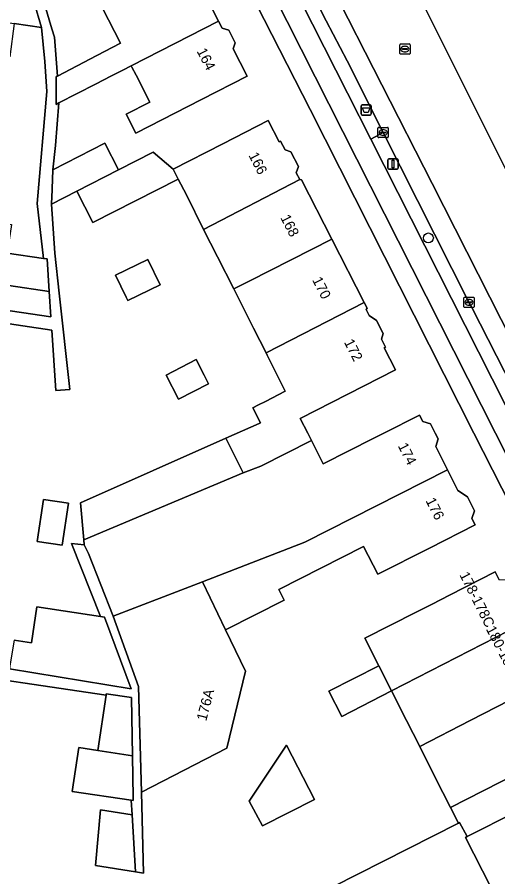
# Model space of a CAD drawing. Extents: x 162250 to 162661, y 380743 to 381606.
# Drawn here: x 162372.1 to 162419.1, y 381456.7 to 381540.6 of the extents above; entities that cross this region are included whole.
import ezdxf

# ---------------------------------------------------------------- set-up
doc = ezdxf.new("R2010")
doc.units = 0
for name, color, linetype in [('IMGEO_Afvalbak', 7, 'Continuous'), ('IMGEO_Berm_open', 7, 'Continuous'), ('IMGEO_Boom', 7, 'Continuous'), ('IMGEO_Erf', 7, 'Continuous'), ('IMGEO_Fietspad_gesloten', 7, 'Continuous'), ('IMGEO_Kolk', 7, 'Continuous'), ('IMGEO_Lichtmast', 7, 'Continuous'), ('IMGEO_Pand', 7, 'Continuous'), ('IMGEO_Pand_nummerreeks', 7, 'Continuous'), ('IMGEO_Parkeervlak_open', 7, 'Continuous'), ('IMGEO_Rijbaan_regionaal_gesloten', 7, 'Continuous'), ('IMGEO_Rioolput', 7, 'Continuous'), ('IMGEO_Voetpad_open', 7, 'Continuous')]:
    doc.layers.add(name, color=color, linetype=linetype)

msp = doc.modelspace()

# ---------------------------------------------------------------- linework, layer by layer
at = {"layer": 'IMGEO_Afvalbak'}
for p, q in [((162405.739, 381531.177), (162405.739, 381531.977)), ((162405.739, 381531.977), (162405.739, 381531.177)), ((162405.839, 381532.077), (162406.629, 381532.077)), ((162406.629, 381532.077), (162405.839, 381532.077)), ((162406.729, 381531.977), (162406.729, 381531.177)), ((162406.729, 381531.177), (162406.729, 381531.977)), ((162406.629, 381531.077), (162405.839, 381531.077)), ((162405.839, 381531.077), (162406.629, 381531.077))]:
    msp.add_line(p, q, dxfattribs=at)
msp.add_lwpolyline([(162405.882, 381531.791), (162406.586, 381531.791), (162406.437, 381531.321), (162406.031, 381531.321), (162405.882, 381531.791)], dxfattribs=at)
for centre, start, end in [((162405.839, 381531.977), 90, 180), ((162405.839, 381531.977), 90, 180), ((162406.629, 381531.977), 0, 90), ((162406.629, 381531.977), 360, 90), ((162405.839, 381531.177), 180, 270), ((162405.839, 381531.177), 180, 270), ((162406.629, 381531.177), 270, 0), ((162406.629, 381531.177), 270, 0)]:
    msp.add_arc(centre, 0.1, start, end, dxfattribs=at)
at = {"layer": 'IMGEO_Berm_open'}
msp.add_lwpolyline([(162402.33, 381540.282), (162398.81, 381547.248), (162396.502, 381551.808), (162395.284, 381551.21), (162406.674, 381528.711), (162407.881, 381529.368), (162404.362, 381536.357)], close=True, dxfattribs=at)
msp.add_lwpolyline([(162468.096, 381410.486), (162461.771, 381422.977), (162461.324, 381422.752), (162450.901, 381443.388), (162451.347, 381443.613), (162450.046, 381446.175), (162448.732, 381448.765), (162441.543, 381462.942), (162439.388, 381467.195), (162438.961, 381468.029), (162428.315, 381489.033), (162427.992, 381489.702), (162424.381, 381496.806), (162422.775, 381500), (162420.516, 381504.491), (162416.582, 381512.206), (162416.272, 381512.782), (162407.881, 381529.368), (162406.674, 381528.711), (162448.774, 381445.553), (162459.052, 381425.24), (162471.376, 381400.747)], dxfattribs=at)
at = {"layer": 'IMGEO_Boom'}
msp.add_circle((162412.305, 381519.068), 0.489, dxfattribs=at)
at = {"layer": 'IMGEO_Erf'}
for points in [[(162465.732, 381403.337), (162448.748, 381437.096), (162445.289, 381443.846), (162433.372, 381467.098), (162422.628, 381488.367), (162420.377, 381492.822), (162416.751, 381500), (162400.772, 381531.631), (162381.991, 381568.34)], [(162390.598, 381542.629), (162391.811, 381540.255), (162392.165, 381539.562), (162392.799, 381539.356), (162393.427, 381538.126), (162393.235, 381537.532), (162394.601, 381534.858), (162390.149, 381532.584), (162383.725, 381529.303), (162382.775, 381531.163), (162385.092, 381532.346)], [(162385.092, 381532.346), (162383.752, 381534.969), (162383.352, 381535.753), (162383.287, 381535.88), (162382.467, 381535.459), (162381.355, 381534.889), (162379.781, 381534.081), (162376.211, 381532.256), (162375.887, 381528.098), (162375.622, 381525.729), (162380.701, 381528.324), (162382.035, 381525.712), (162385.407, 381527.435), (162387.38, 381525.79), (162392.211, 381528.258), (162396.663, 381530.532), (162397.728, 381528.447), (162397.865, 381528.517), (162398.302, 381527.662), (162398.872, 381527.477), (162399.606, 381526.041), (162399.406, 381525.425), (162399.741, 381524.769), (162399.912, 381524.749), (162402.874, 381518.951), (162406.037, 381512.759), (162406.311, 381512.222), (162406.219, 381512.079), (162406.525, 381511.479), (162407.239, 381511.017), (162407.889, 381509.744), (162407.711, 381509.195), (162408.116, 381508.401), (162408.002, 381508.342), (162409.098, 381506.196), (162399.784, 381501.438), (162400.517, 381500), (162400.881, 381499.285), (162402.043, 381497.003), (162406.978, 381499.508), (162407.947, 381500), (162411.436, 381501.771), (162411.753, 381501.146), (162412.519, 381500.896), (162412.974, 381500), (162413.263, 381499.431), (162413.019, 381498.682), (162414.17, 381496.415), (162415.194, 381494.398), (162416.118, 381493.796), (162416.816, 381492.421), (162416.566, 381491.656), (162416.876, 381491.045), (162412.418, 381488.782), (162407.357, 381486.213), (162405.974, 381488.936), (162397.7, 381484.735), (162398.228, 381483.693), (162392.49, 381480.781), (162394.439, 381476.736), (162392.624, 381469.219), (162384.273, 381464.924), (162384.487, 381457.033), (162383.694, 381457.159), (162379.779, 381457.779), (162380.289, 381463.199), (162383.367, 381462.726), (162383.284, 381464.144), (162377.512, 381465.001), (162378.149, 381469.293), (162380.019, 381469.016), (162380.817, 381474.394), (162363.627, 381476.946)], [(162371.846, 381479.794), (162373.535, 381479.514), (162374.071, 381483.031), (162380.272, 381482.086), (162377.437, 381489.219), (162378.685, 381489.081), (162378.643, 381489.567), (162378.327, 381493.205), (162392.515, 381499.525), (162395.773, 381500.948), (162395.911, 381501.008), (162395.16, 381502.478), (162395.71, 381502.759), (162396.38, 381503.102), (162398.319, 381504.092), (162396.563, 381507.633), (162396.447, 381507.86), (162395.221, 381510.26), (162393.289, 381514.087), (162391.707, 381517.221), (162390.344, 381519.891), (162388.664, 381523.278), (162387.874, 381524.823), (162379.539, 381520.565), (162377.97, 381523.636), (162375.493, 381522.37), (162375.804, 381517.584), (162376.237, 381513.67), (162377.291, 381504.261), (162375.903, 381504.176), (162375.507, 381510.076), (162362.87, 381511.937)], [(162400.537, 381454.455), (162415.234, 381461.917), (162414.458, 381463.445), (162412.971, 381466.374), (162411.46, 381469.378), (162410.169, 381471.945), (162408.708, 381474.823), (162403.839, 381472.314), (162402.584, 381474.786), (162407.468, 381477.265), (162406.092, 381479.975), (162411.1, 381482.516), (162412.663, 381483.309), (162414.383, 381484.182), (162418.841, 381486.445), (162419.234, 381485.67)], [(162420.883, 381463.024), (162416.079, 381460.585), (162415.945, 381460.517), (162418.4, 381455.655), (162416.59, 381454.757), (162417.856, 381452.264), (162418.127, 381451.73), (162405.277, 381445.206), (162414.893, 381426.526), (162417.181, 381422.08), (162422.415, 381424.593)]]:
    msp.add_lwpolyline(points, dxfattribs=at)
for points in [[(162380.478, 381541.517), (162378.321, 381545.741), (162376.084, 381544.599), (162375.313, 381546.109), (162373.782, 381545.323), (162374.291, 381543.683), (162374.837, 381541.812), (162375.537, 381539.48), (162375.77, 381538.697), (162376.062, 381534.886), (162379.915, 381536.886), (162382.23, 381538.088)], [(162374.836, 381536.312), (162374.51, 381539.63), (162371.837, 381540.023), (162371.406, 381536.766), (162366.938, 381537.357), (162366.624, 381535.227), (162366.174, 381532.177), (162370.509, 381531.538), (162370.156, 381529.142), (162369.689, 381525.986), (162365.346, 381526.626), (162365.016, 381524.389), (162364.905, 381523.637), (162364.675, 381523.671), (162364.346, 381521.437), (162371.584, 381520.371), (162371.229, 381517.967), (162371.174, 381517.591), (162374.724, 381517.067), (162374.086, 381522.421), (162375.04, 381533.368)], [(162381.733, 381515.445), (162384.89, 381516.971), (162386.093, 381514.483), (162382.936, 381512.957), (162382.782, 381513.276)], [(162375.255, 381513.842), (162363.409, 381515.589), (162363.102, 381513.508), (162363.054, 381513.185), (162375.421, 381511.363)], [(162389.629, 381507.181), (162390.406, 381505.661), (162390.777, 381504.934), (162390.828, 381504.834), (162387.889, 381503.332), (162386.69, 381505.679)], [(162377.141, 381493.168), (162376.535, 381489.061), (162374.105, 381489.42), (162374.711, 381493.527)], [(162401.169, 381464.214), (162396.092, 381461.654), (162394.805, 381464.047), (162398.431, 381469.527)]]:
    msp.add_lwpolyline(points, close=True, dxfattribs=at)
at = {"layer": 'IMGEO_Fietspad_gesloten'}
msp.add_lwpolyline([(162373.585, 381588.91), (162375.873, 381584.438), (162383.286, 381570.262), (162389.481, 381558.016), (162395.82, 381545.575), (162418.876, 381500), (162423.197, 381491.458), (162446.904, 381444.637), (162457.136, 381424.429), (162474.154, 381390.568), (162476.043, 381386.824), (162477.914, 381387.752), (162471.376, 381400.747), (162459.052, 381425.24), (162448.774, 381445.553), (162406.674, 381528.711), (162395.284, 381551.21), (162386.719, 381568.128), (162377.717, 381585.46), (162374.695, 381591.279)], dxfattribs=at)
at = {"layer": 'IMGEO_Kolk'}
for p, q in [((162407.383, 381528.942), (162407.383, 381529.794)), ((162407.458, 381529.868), (162408.31, 381529.868)), ((162408.384, 381529.794), (162408.384, 381528.942)), ((162408.31, 381528.868), (162407.458, 381528.868)), ((162407.642, 381529.362), (162407.642, 381529.374)), ((162408.08, 381529.325), (162407.682, 381529.325)), ((162407.685, 381529.411), (162408.083, 381529.411)), ((162407.894, 381529.088), (162407.869, 381529.088)), ((162407.871, 381529.648), (162407.896, 381529.648)), ((162408.126, 381529.374), (162408.126, 381529.362)), ((162415.774, 381512.355), (162415.774, 381513.207)), ((162415.849, 381513.281), (162416.701, 381513.281)), ((162416.262, 381513.061), (162416.287, 381513.061)), ((162416.775, 381513.207), (162416.775, 381512.355)), ((162416.701, 381512.281), (162415.849, 381512.281)), ((162416.033, 381512.775), (162416.033, 381512.787)), ((162416.471, 381512.738), (162416.073, 381512.738)), ((162416.076, 381512.824), (162416.474, 381512.824)), ((162416.285, 381512.501), (162416.26, 381512.501)), ((162416.517, 381512.787), (162416.517, 381512.775))]:
    msp.add_line(p, q, dxfattribs=at)
for points in [[(162407.383, 381528.942), (162407.383, 381529.794)], [(162407.458, 381529.868), (162408.31, 381529.868)], [(162408.384, 381529.794), (162408.384, 381528.942)], [(162408.31, 381528.868), (162407.458, 381528.868)], [(162415.774, 381512.355), (162415.774, 381513.207)], [(162415.849, 381513.281), (162416.701, 381513.281)], [(162416.775, 381513.207), (162416.775, 381512.355)], [(162416.701, 381512.281), (162415.849, 381512.281)]]:
    msp.add_lwpolyline(points, dxfattribs=at)
for centre, radius, start, end in [((162407.46, 381529.792), 0.0765, 91.55205, 178.44795), ((162407.46, 381529.792), 0.0765, 91.55205, 178.44795), ((162408.308, 381529.792), 0.0765, 1.55205, 88.44795), ((162408.308, 381529.792), 0.0765, 1.55205, 88.44795), ((162407.46, 381528.944), 0.0765, 181.55205, 268.44795), ((162407.46, 381528.944), 0.0765, 181.55205, 268.44795), ((162407.682, 381529.371), 0.0403, 85.87752, 175.75265), ((162407.679, 381529.361), 0.0366, 178.93798, 274.71019), ((162408.083, 381529.368), 0.043, 264.86636, 352.45326), ((162408.087, 381529.373), 0.0386, 1.73085, 96.63898), ((162408.308, 381528.944), 0.0765, 271.55205, 358.44795), ((162408.308, 381528.944), 0.0765, 271.55205, 358.44795), ((162415.851, 381513.205), 0.0765, 91.55205, 178.44795), ((162415.851, 381513.205), 0.0765, 91.55205, 178.44795), ((162416.699, 381513.205), 0.0765, 1.55205, 88.44795), ((162416.699, 381513.205), 0.0765, 1.55205, 88.44795), ((162415.851, 381512.357), 0.0765, 181.55205, 268.44795), ((162415.851, 381512.357), 0.0765, 181.55205, 268.44795), ((162416.073, 381512.784), 0.0403, 85.87752, 175.75265), ((162416.07, 381512.774), 0.0366, 178.93798, 274.71019), ((162416.474, 381512.781), 0.043, 264.86636, 352.45326), ((162416.478, 381512.786), 0.0386, 1.73085, 96.63898), ((162416.699, 381512.357), 0.0765, 271.55205, 358.44795), ((162416.699, 381512.357), 0.0765, 271.55205, 358.44795)]:
    msp.add_arc(centre, radius, start, end, dxfattribs=at)
for centre, major_axis, ratio, start_param, end_param in [((162407.87, 381529.368), (-0.387, 0.002), 0.722429, 4.712389, 7.853982), ((162407.895, 381529.368), (-0.39, 0.002), 0.717154, 1.570796, 4.712389), ((162416.261, 381512.781), (-0.387, 0.002), 0.722429, 4.712389, 7.853982), ((162416.286, 381512.781), (-0.39, 0.002), 0.717154, 1.570796, 4.712389)]:
    msp.add_ellipse(centre, major_axis=major_axis, ratio=ratio, start_param=start_param, end_param=end_param, dxfattribs=at)
at = {"layer": 'IMGEO_Lichtmast'}
for p, q in [((162408.357, 381525.888), (162408.357, 381526.688)), ((162408.357, 381526.688), (162408.357, 381525.888)), ((162408.457, 381526.788), (162409.247, 381526.788)), ((162409.247, 381526.788), (162408.457, 381526.788)), ((162409.347, 381526.688), (162409.347, 381525.888)), ((162409.347, 381525.888), (162409.347, 381526.688)), ((162409.247, 381525.788), (162408.457, 381525.788)), ((162408.457, 381525.788), (162409.247, 381525.788))]:
    msp.add_line(p, q, dxfattribs=at)
msp.add_lwpolyline([(162408.777, 381526.663), (162408.927, 381526.663), (162408.927, 381525.913), (162408.777, 381525.913), (162408.777, 381526.663)], dxfattribs=at)
for centre, start, end in [((162408.457, 381526.688), 90, 180), ((162408.457, 381526.688), 90, 180), ((162409.247, 381526.688), 0, 90), ((162409.247, 381526.688), 360, 90), ((162408.457, 381525.888), 180, 270), ((162408.457, 381525.888), 180, 270), ((162409.247, 381525.888), 270, 0), ((162409.247, 381525.888), 270, 0)]:
    msp.add_arc(centre, 0.1, start, end, dxfattribs=at)
at = {"layer": 'IMGEO_Pand'}
for points in [[(162368.21, 381546.113), (162367.801, 381546.167), (162359.911, 381547.328), (162359.774, 381546.398), (162359.238, 381546), (162359.031, 381544.598), (162359.421, 381544.074), (162359.1, 381541.898), (162371.837, 381540.023), (162374.51, 381539.63), (162373.757, 381542.179), (162367.761, 381543.063)], [(162391.811, 381540.255), (162390.598, 381542.629), (162390.813, 381543.296), (162390.197, 381544.503), (162389.492, 381544.731), (162388.92, 381545.85), (162380.478, 381541.517), (162382.23, 381538.088), (162379.915, 381536.886), (162376.062, 381534.886), (162375.949, 381534.828), (162375.94, 381532.118), (162376.211, 381532.256), (162379.781, 381534.081), (162381.355, 381534.889), (162382.467, 381535.459), (162383.287, 381535.88)], [(162391.811, 381540.255), (162383.287, 381535.88), (162383.352, 381535.753), (162383.752, 381534.969), (162385.092, 381532.346), (162382.775, 381531.163), (162383.725, 381529.303), (162390.149, 381532.584), (162394.601, 381534.858), (162393.235, 381537.532), (162393.427, 381538.126), (162392.799, 381539.356), (162392.165, 381539.562)], [(162399.406, 381525.425), (162399.606, 381526.041), (162398.872, 381527.477), (162398.302, 381527.662), (162397.865, 381528.517), (162397.728, 381528.447), (162396.663, 381530.532), (162392.211, 381528.258), (162387.38, 381525.79), (162387.874, 381524.823), (162388.664, 381523.278), (162390.344, 381519.891), (162399.741, 381524.769)], [(162382.035, 381525.712), (162380.701, 381528.324), (162375.622, 381525.729), (162375.516, 381522.967), (162375.5, 381522.541), (162375.493, 381522.37), (162377.97, 381523.636)], [(162387.874, 381524.823), (162387.38, 381525.79), (162385.407, 381527.435), (162382.035, 381525.712), (162377.97, 381523.636), (162379.539, 381520.565)], [(162390.344, 381519.891), (162391.707, 381517.221), (162393.289, 381514.087), (162394.867, 381514.888), (162402.874, 381518.951), (162399.912, 381524.749), (162399.741, 381524.769)], [(162375.078, 381517.015), (162374.724, 381517.067), (162371.174, 381517.591), (162371.229, 381517.967), (162355.953, 381520.216), (162355.512, 381517.222), (162354.945, 381516.8), (162354.745, 381515.446), (162355.166, 381514.879), (162355.137, 381514.681), (162363.102, 381513.508), (162363.409, 381515.589), (162375.255, 381513.842)], [(162396.447, 381507.86), (162406.037, 381512.759), (162402.874, 381518.951), (162394.867, 381514.888), (162393.289, 381514.087), (162395.221, 381510.26)], [(162381.733, 381515.445), (162382.782, 381513.276), (162382.936, 381512.957), (162386.093, 381514.483), (162384.89, 381516.971)], [(162409.098, 381506.196), (162408.002, 381508.342), (162408.116, 381508.401), (162407.711, 381509.195), (162407.889, 381509.744), (162407.239, 381511.017), (162406.525, 381511.479), (162406.219, 381512.079), (162406.311, 381512.222), (162406.037, 381512.759), (162396.447, 381507.86), (162396.563, 381507.633), (162398.319, 381504.092), (162396.38, 381503.102), (162395.71, 381502.759), (162395.16, 381502.478), (162395.911, 381501.008), (162395.773, 381500.948), (162392.515, 381499.525), (162392.845, 381498.86), (162394.204, 381496.124), (162395.923, 381496.773), (162400.881, 381499.285), (162400.517, 381500), (162399.784, 381501.438)], [(162387.889, 381503.332), (162390.828, 381504.834), (162390.777, 381504.934), (162390.406, 381505.661), (162389.629, 381507.181), (162386.69, 381505.679)], [(162414.17, 381496.415), (162413.019, 381498.682), (162413.263, 381499.431), (162412.974, 381500), (162412.519, 381500.896), (162411.753, 381501.146), (162411.436, 381501.771), (162407.947, 381500), (162406.978, 381499.508), (162402.043, 381497.003), (162400.881, 381499.285), (162395.923, 381496.773), (162394.204, 381496.124), (162378.643, 381489.567), (162378.685, 381489.081), (162379.114, 381488.246), (162381.506, 381482.113), (162390.226, 381485.481), (162400.226, 381489.344)], [(162394.204, 381496.124), (162392.845, 381498.86), (162392.515, 381499.525), (162378.327, 381493.205), (162378.643, 381489.567)], [(162414.17, 381496.415), (162400.226, 381489.344), (162390.226, 381485.481), (162392.49, 381480.781), (162398.228, 381483.693), (162397.7, 381484.735), (162405.974, 381488.936), (162407.357, 381486.213), (162412.418, 381488.782), (162416.876, 381491.045), (162416.566, 381491.656), (162416.816, 381492.421), (162416.118, 381493.796), (162415.194, 381494.398)], [(162374.105, 381489.42), (162376.535, 381489.061), (162377.141, 381493.168), (162374.711, 381493.527)], [(162421.39, 381481.358), (162420.291, 381483.523), (162420.745, 381484.219), (162420.03, 381485.627), (162419.234, 381485.67), (162418.841, 381486.445), (162414.383, 381484.182), (162412.663, 381483.309), (162411.1, 381482.516), (162406.092, 381479.975), (162407.468, 381477.265), (162408.708, 381474.823)], [(162381.506, 381482.113), (162383.993, 381475.257), (162384.273, 381464.924), (162392.624, 381469.219), (162394.439, 381476.736), (162392.49, 381480.781), (162390.226, 381485.481)], [(162380.661, 381482.027), (162380.272, 381482.086), (162374.071, 381483.031), (162373.535, 381479.514), (162371.846, 381479.794), (162371.463, 381477.475), (162371.382, 381476.988), (162383.287, 381475.019)], [(162424.152, 381475.918), (162423.988, 381476.241), (162424.303, 381477.204), (162423.683, 381478.425), (162422.857, 381478.469), (162421.39, 381481.358), (162408.708, 381474.823), (162410.169, 381471.945), (162411.46, 381469.378), (162416.392, 381471.919)], [(162408.708, 381474.823), (162407.468, 381477.265), (162402.584, 381474.786), (162403.839, 381472.314)], [(162424.152, 381475.918), (162416.392, 381471.919), (162411.46, 381469.378), (162412.971, 381466.374), (162414.458, 381463.445), (162427.358, 381469.996), (162424.897, 381474.844), (162424.738, 381474.763)], [(162383.298, 381474.187), (162380.84, 381474.552), (162380.817, 381474.394), (162380.019, 381469.016), (162383.396, 381468.489)], [(162383.396, 381468.489), (162380.019, 381469.016), (162378.149, 381469.293), (162377.512, 381465.001), (162383.284, 381464.144), (162383.472, 381464.116), (162383.467, 381464.409)], [(162401.169, 381464.214), (162398.431, 381469.527), (162394.805, 381464.047), (162396.092, 381461.654)], [(162414.458, 381463.445), (162415.234, 381461.917), (162415.359, 381461.981), (162416.079, 381460.585), (162420.883, 381463.024), (162422.345, 381460.145), (162425.168, 381461.578), (162429.626, 381463.841), (162429.031, 381465.013), (162429.712, 381465.359), (162427.358, 381469.996)], [(162383.367, 381462.726), (162380.289, 381463.199), (162379.779, 381457.779), (162383.694, 381457.159)], [(162418.4, 381455.655), (162415.945, 381460.517), (162416.079, 381460.585), (162415.359, 381461.981), (162415.234, 381461.917), (162400.537, 381454.455), (162403.406, 381448.84), (162403.663, 381448.34), (162416.59, 381454.757)]]:
    msp.add_lwpolyline(points, close=True, dxfattribs=at)
at = {"layer": 'IMGEO_Parkeervlak_open'}
for points in [[(162425.065, 381500), (162412.668, 381524.385), (162402.855, 381543.709), (162392.859, 381563.507), (162379.636, 381588.378)], [(162398.81, 381547.248), (162402.33, 381540.282), (162404.362, 381536.357), (162407.881, 381529.368), (162416.272, 381512.782), (162416.582, 381512.206), (162420.516, 381504.491), (162422.775, 381500), (162424.381, 381496.806), (162427.992, 381489.702), (162428.315, 381489.033), (162438.961, 381468.029), (162439.388, 381467.195), (162441.543, 381462.942), (162448.732, 381448.765), (162450.046, 381446.175), (162451.347, 381443.613), (162460.05, 381426.433), (162460.272, 381425.937), (162461.771, 381422.977), (162468.096, 381410.486)]]:
    msp.add_lwpolyline(points, dxfattribs=at)
at = {"layer": 'IMGEO_Rijbaan_regionaal_gesloten'}
for points in [[(162487.336, 381390.854), (162458.544, 381448.405), (162388.83, 381587.88), (162379.464, 381606.233), (162377.276, 381604.956), (162392.392, 381575.292)], [(162391.268, 381574.672), (162376.164, 381604.307), (162372.439, 381602.132), (162373.178, 381600.727), (162373.249, 381600.615), (162374.095, 381598.985), (162374.123, 381598.9), (162379.217, 381589.092), (162379.423, 381588.776), (162379.636, 381588.378), (162392.859, 381563.507), (162402.855, 381543.709), (162412.668, 381524.385), (162425.065, 381500), (162437.86, 381474.688), (162449.303, 381452.467), (162451.987, 381447.126), (162459.635, 381431.909), (162469.338, 381412.429), (162476.05, 381399.207)]]:
    msp.add_lwpolyline(points, dxfattribs=at)
at = {"layer": 'IMGEO_Rioolput'}
for p, q in [((162409.512, 381537.09), (162409.512, 381537.942)), ((162409.587, 381538.016), (162410.439, 381538.016)), ((162409.771, 381537.51), (162409.771, 381537.522)), ((162410.209, 381537.473), (162409.811, 381537.473)), ((162409.814, 381537.559), (162410.212, 381537.559)), ((162410, 381537.796), (162410.025, 381537.796)), ((162410.255, 381537.522), (162410.255, 381537.51)), ((162410.513, 381537.942), (162410.513, 381537.09)), ((162410.439, 381537.016), (162409.587, 381537.016)), ((162410.023, 381537.236), (162409.998, 381537.236))]:
    msp.add_line(p, q, dxfattribs=at)
for points in [[(162409.512, 381537.09), (162409.512, 381537.942)], [(162409.587, 381538.016), (162410.439, 381538.016)], [(162410.513, 381537.942), (162410.513, 381537.09)], [(162410.439, 381537.016), (162409.587, 381537.016)]]:
    msp.add_lwpolyline(points, dxfattribs=at)
for centre, radius, start, end in [((162409.589, 381537.94), 0.0765, 91.55205, 178.44795), ((162409.589, 381537.94), 0.0765, 91.55205, 178.44795), ((162409.811, 381537.519), 0.0403, 85.87752, 175.75265), ((162409.808, 381537.509), 0.0366, 178.93798, 274.71019), ((162410.212, 381537.516), 0.043, 264.86636, 352.45326), ((162410.216, 381537.521), 0.0386, 1.73085, 96.63898), ((162410.437, 381537.94), 0.0765, 1.55205, 88.44795), ((162410.437, 381537.94), 0.0765, 1.55205, 88.44795), ((162409.589, 381537.092), 0.0765, 181.55205, 268.44795), ((162409.589, 381537.092), 0.0765, 181.55205, 268.44795), ((162410.437, 381537.092), 0.0765, 271.55205, 358.44795), ((162410.437, 381537.092), 0.0765, 271.55205, 358.44795)]:
    msp.add_arc(centre, radius, start, end, dxfattribs=at)
for centre, major_axis, ratio, start_param, end_param in [((162409.999, 381537.516), (-0.387, 0.002), 0.722429, 4.712389, 7.853982), ((162410.024, 381537.516), (-0.39, 0.002), 0.717154, 1.570796, 4.712389)]:
    msp.add_ellipse(centre, major_axis=major_axis, ratio=ratio, start_param=start_param, end_param=end_param, dxfattribs=at)
at = {"layer": 'IMGEO_Voetpad_open'}
for points in [[(162370.337, 381590.691), (162371.772, 381588.094), (162381.991, 381568.34), (162400.772, 381531.631), (162416.751, 381500), (162420.377, 381492.822), (162422.628, 381488.367), (162433.372, 381467.098), (162445.289, 381443.846), (162448.748, 381437.096), (162465.732, 381403.337), (162474.869, 381385.175), (162476.5, 381385.918), (162476.043, 381386.824), (162474.154, 381390.568)], [(162474.154, 381390.568), (162457.136, 381424.429), (162446.904, 381444.637), (162423.197, 381491.458), (162418.876, 381500), (162395.82, 381545.575), (162389.481, 381558.016), (162383.286, 381570.262), (162375.873, 381584.438), (162373.585, 381588.91)], [(162362.87, 381511.937), (162375.507, 381510.076), (162375.903, 381504.176), (162377.291, 381504.261), (162376.237, 381513.67), (162375.804, 381517.584), (162375.493, 381522.37), (162375.5, 381522.541), (162375.516, 381522.967), (162375.622, 381525.729), (162375.887, 381528.098), (162376.211, 381532.256), (162375.94, 381532.118), (162375.949, 381534.828), (162376.062, 381534.886), (162375.77, 381538.697), (162375.537, 381539.48), (162374.837, 381541.812)], [(162373.757, 381542.179), (162374.51, 381539.63), (162374.836, 381536.312), (162375.04, 381533.368), (162374.086, 381522.421), (162374.724, 381517.067), (162375.078, 381517.015), (162375.255, 381513.842), (162375.421, 381511.363), (162363.054, 381513.185)], [(162363.627, 381476.946), (162380.817, 381474.394), (162380.84, 381474.552), (162383.298, 381474.187), (162383.396, 381468.489), (162383.467, 381464.409), (162383.472, 381464.116), (162383.284, 381464.144), (162383.367, 381462.726), (162383.694, 381457.159), (162384.487, 381457.033), (162384.273, 381464.924), (162383.993, 381475.257), (162381.506, 381482.113), (162379.114, 381488.246), (162378.685, 381489.081), (162377.437, 381489.219), (162380.272, 381482.086), (162380.661, 381482.027), (162383.287, 381475.019), (162371.382, 381476.988)]]:
    msp.add_lwpolyline(points, dxfattribs=at)

# ---------------------------------------------------------------- texts
at = {"layer": 'IMGEO_Pand_nummerreeks'}
for s, rotation, p in [('164', 297.21528, (162389.651, 381537.313)), ('166', 297.06632, (162394.711, 381527.144)), ('168', 297.06573, (162397.822, 381521.056)), ('170', 297.06573, (162400.93, 381514.972)), ('172', 297.06632, (162404.036, 381508.893)), ('174', 296.91735, (162409.302, 381498.759)), ('176', 296.74402, (162412.014, 381493.403)), ('178-178C', 296.61368, (162415.313, 381486.164)), ('180-180B', 297.2088, (162417.902, 381480.873)), ('176A', 75.47985, (162390.607, 381471.826))]:
    msp.add_text(s, height=1, rotation=rotation, dxfattribs=at).set_placement(p)

doc.saveas('drawing.dxf')
